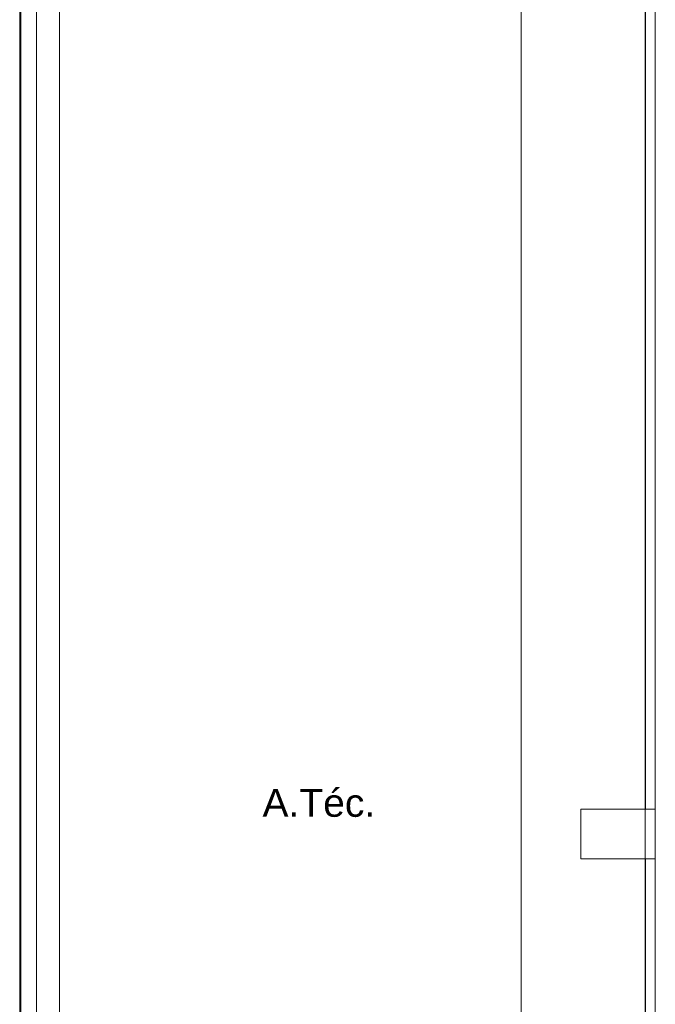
# Model space of a CAD drawing. Header units: millimetres. Extents: x -261 to 187, y -214 to 106.
# Tile 1052 of 1056: x -191.1 to -188.54, y 10.04 to 14.01. Entities that reach past the tile are written whole.
import ezdxf

# ---------------------------------------------------------------- set-up
doc = ezdxf.new("R2010")
doc.units = ezdxf.units.MM
doc.header["$LTSCALE"] = 0.005
doc.header["$MEASUREMENT"] = 0
doc.linetypes.add('NULL', pattern=[0])
for name, color, linetype, lineweight in [('Ambiente-Textos', 9, 'Continuous', 5), ('IFC-Elemento de mobília-Contorno', 9, 'Continuous', 5), ('IFC-Laje-Contorno', 9, 'Continuous', 5), ('IFC-Parede padrão-Contorno', 9, 'Continuous', 5), ('IFC-Pilar-Contorno', 9, 'Continuous', 5), ('IFC-Viga-Contorno', 9, 'Continuous', 5)]:
    doc.layers.add(name, color=color, linetype=linetype, lineweight=lineweight)
doc.styles.add('Arial', font='arial.ttf')

msp = doc.modelspace()

# ---------------------------------------------------------------- linework, layer by layer
at = {"layer": 'IFC-Elemento de mobília-Contorno', "lineweight": 5}
for p, q in [((-191.099, 8.4506), (-191.099, 14.0751)), ((-191.0347, 12.9863), (-191.0347, 14.0751)), ((-191.0347, 7.3619), (-191.0347, 12.9863))]:
    msp.add_line(p, q, dxfattribs=at)
at = {"layer": 'IFC-Laje-Contorno', "lineweight": 5}
for p, q in [((-188.5781, 10.825), (-188.5781, 14.3316)), ((-188.5781, 7.0478), (-188.5781, 10.6246))]:
    msp.add_line(p, q, dxfattribs=at)
at = {"layer": 'IFC-Parede padrão-Contorno', "lineweight": 5}
for p, q in [((-188.5784, 13.4128), (-188.5784, 15.7479)), ((-189.0793, 13.4128), (-189.0793, 15.1866)), ((-191.1029, 7.3619), (-191.1029, 14.0747)), ((-190.9426, 7.3619), (-190.9426, 14.0747)), ((-189.0793, 12.7371), (-189.0793, 13.4128)), ((-188.5784, 12.7371), (-188.5784, 13.4128)), ((-189.0793, 9.2354), (-189.0793, 12.7371)), ((-188.5784, 9.2354), (-188.5784, 12.7371))]:
    msp.add_line(p, q, dxfattribs=at)
at = {"layer": 'IFC-Pilar-Contorno', "lineweight": 5}
for p, q in [((-188.8387, 10.6946), (-188.8387, 10.825)), ((-188.8387, 10.825), (-188.8204, 10.825)), ((-188.8204, 10.825), (-188.7336, 10.825)), ((-188.7336, 10.825), (-188.5381, 10.825)), ((-188.5381, 10.8128), (-188.5381, 10.825)), ((-188.5381, 10.7549), (-188.5381, 10.8128)), ((-188.5381, 10.6246), (-188.5381, 10.7549)), ((-188.8387, 10.6368), (-188.8387, 10.6946)), ((-188.8387, 10.6246), (-188.8387, 10.6368)), ((-188.8387, 10.6246), (-188.6432, 10.6246)), ((-188.6432, 10.6246), (-188.6249, 10.6246)), ((-188.6249, 10.6246), (-188.5381, 10.6246))]:
    msp.add_line(p, q, dxfattribs=at)
at = {"layer": 'IFC-Viga-Contorno', "lineweight": 5}
for p, q in [((-188.5383, 10.825), (-188.5383, 14.3316)), ((-188.5383, 7.0478), (-188.5383, 10.6246))]:
    msp.add_line(p, q, dxfattribs=at)

# ---------------------------------------------------------------- texts
at = {"layer": 'Ambiente-Textos', "linetype": 'NULL', "lineweight": 5, "insert": (-189.8957, 10.7931), "char_height": 0.11271, "width": 0.940194, "attachment_point": 8, "line_spacing_factor": 0.9, "style": 'Arial'}
msp.add_mtext('A.Téc.', dxfattribs=at)

doc.saveas('drawing.dxf')
